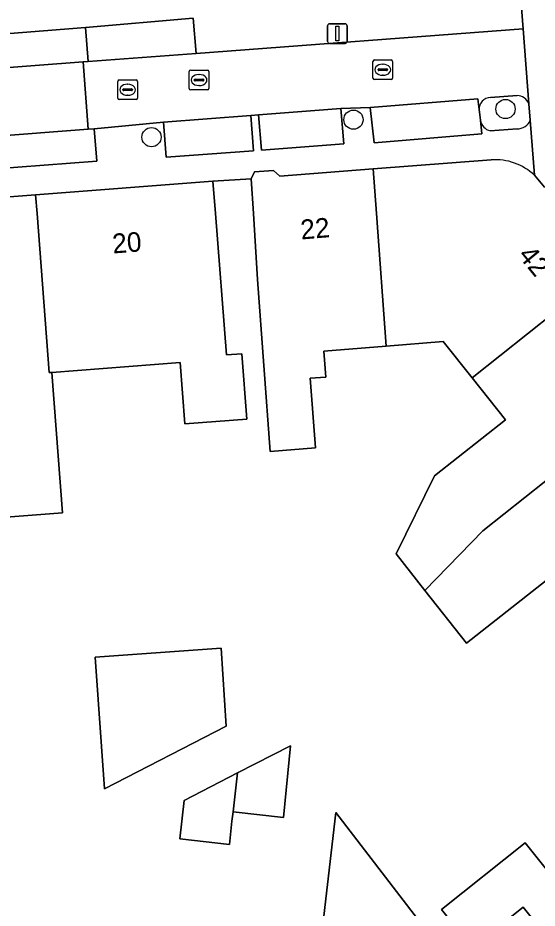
# Model space of a CAD drawing. Extents: x 160663 to 161506, y 382245 to 383291.
# Drawn here: x 160880.11 to 160906.51, y 382964.66 to 383009.95 of the extents above; entities that cross this region are included whole.
import ezdxf

# ---------------------------------------------------------------- set-up
doc = ezdxf.new("R2010")
doc.units = 0
for name, color, linetype in [('IMGEO_Boom', 7, 'Continuous'), ('IMGEO_Erf', 7, 'Continuous'), ('IMGEO_Groenvoorziening', 7, 'Continuous'), ('IMGEO_Kolk', 7, 'Continuous'), ('IMGEO_Lichtmast', 7, 'Continuous'), ('IMGEO_Pand', 7, 'Continuous'), ('IMGEO_Pand_nummerreeks', 7, 'Continuous'), ('IMGEO_Parkeervlak_open', 7, 'Continuous'), ('IMGEO_Rioolput', 7, 'Continuous'), ('IMGEO_Verkeerseiland_open', 7, 'Continuous'), ('IMGEO_Voetpad_open', 7, 'Continuous'), ('IMGEO_Woonerf_open', 7, 'Continuous')]:
    doc.layers.add(name, color=color, linetype=linetype)

msp = doc.modelspace()

# ---------------------------------------------------------------- linework, layer by layer
at = {"layer": 'IMGEO_Boom'}
for centre in [(160904.905, 383005.312), (160897.174, 383004.77), (160886.905, 383003.881)]:
    msp.add_circle(centre, 0.489, dxfattribs=at)
at = {"layer": 'IMGEO_Erf'}
for points in [[(160907.773, 382981.964), (160902.92, 382978.14), (160900.81, 382980.818), (160899.34, 382982.684), (160901.286, 382986.657), (160904.901, 382989.506), (160903.208, 382991.639), (160901.74, 382993.488), (160898.838, 382993.254), (160895.66, 382992.998), (160895.761, 382991.677), (160894.966, 382991.616), (160895.236, 382988.083), (160892.944, 382987.896), (160892.291, 382996.643), (160892.086, 383000), (160891.979, 383001.755), (160890.024, 383001.641), (160890.154, 383000), (160890.722, 382992.804), (160891.499, 382992.864), (160891.754, 382989.537), (160888.601, 382989.295), (160888.361, 382992.417), (160881.83, 382991.916), (160882.378, 382984.767), (160879.292, 382984.531)], [(160908.24, 382954.436), (160905.706, 382958.852), (160908.677, 382961.103), (160905.809, 382964.709), (160903.21, 382962.641), (160901.649, 382964.603), (160905.909, 382967.992), (160910.338, 382962.425)]]:
    msp.add_lwpolyline(points, dxfattribs=at)
for points in [[(160884.517, 382970.736), (160884.043, 382977.435), (160890.449, 382977.888), (160890.695, 382973.914)], [(160893.61, 382969.272), (160891.052, 382969.567), (160890.997, 382969.09), (160890.863, 382967.907), (160888.343, 382968.198), (160888.565, 382970.149), (160891.276, 382971.543), (160893.968, 382972.928)], [(160901.164, 382963.177), (160895.621, 382963.817), (160896.271, 382969.534)]]:
    msp.add_lwpolyline(points, close=True, dxfattribs=at)
at = {"layer": 'IMGEO_Groenvoorziening'}
for points in [[(160883.544, 383009.453), (160878.188, 383009.043), (160878.321, 383007.316), (160883.424, 383007.707), (160883.683, 383007.727)], [(160883.687, 383004.285), (160878.626, 383003.897), (160878.752, 383002.253), (160884.12, 383002.665), (160883.994, 383004.309)]]:
    msp.add_lwpolyline(points, close=True, dxfattribs=at)
at = {"layer": 'IMGEO_Kolk'}
for p, q in [((160898.165, 383006.884), (160898.165, 383007.736)), ((160898.24, 383007.81), (160899.092, 383007.81)), ((160899.166, 383007.736), (160899.166, 383006.884)), ((160898.424, 383007.304), (160898.424, 383007.316)), ((160898.862, 383007.267), (160898.464, 383007.267)), ((160898.467, 383007.353), (160898.865, 383007.353)), ((160898.653, 383007.59), (160898.678, 383007.59)), ((160898.908, 383007.316), (160898.908, 383007.304)), ((160885.268, 383006.792), (160886.12, 383006.792)), ((160899.092, 383006.81), (160898.24, 383006.81)), ((160898.676, 383007.03), (160898.651, 383007.03)), ((160885.193, 383005.866), (160885.193, 383006.718)), ((160885.452, 383006.286), (160885.452, 383006.298)), ((160885.495, 383006.335), (160885.893, 383006.335)), ((160885.681, 383006.572), (160885.706, 383006.572)), ((160885.936, 383006.298), (160885.936, 383006.286)), ((160886.194, 383006.718), (160886.194, 383005.866)), ((160885.89, 383006.249), (160885.492, 383006.249)), ((160885.704, 383006.012), (160885.679, 383006.012)), ((160886.12, 383005.792), (160885.268, 383005.792))]:
    msp.add_line(p, q, dxfattribs=at)
for points in [[(160898.165, 383006.884), (160898.165, 383007.736)], [(160898.24, 383007.81), (160899.092, 383007.81)], [(160899.166, 383007.736), (160899.166, 383006.884)], [(160885.268, 383006.792), (160886.12, 383006.792)], [(160899.092, 383006.81), (160898.24, 383006.81)], [(160885.193, 383005.866), (160885.193, 383006.718)], [(160886.194, 383006.718), (160886.194, 383005.866)], [(160886.12, 383005.792), (160885.268, 383005.792)]]:
    msp.add_lwpolyline(points, dxfattribs=at)
for centre, radius, start, end in [((160898.242, 383007.734), 0.0765, 91.552, 178.448), ((160898.242, 383007.734), 0.0765, 91.552, 178.448), ((160899.09, 383007.734), 0.0765, 1.552, 88.448), ((160899.09, 383007.734), 0.0765, 1.552, 88.448), ((160898.464, 383007.313), 0.0403, 85.8775, 175.7526), ((160898.461, 383007.303), 0.0366, 178.938, 274.7102), ((160898.865, 383007.31), 0.043, 264.8664, 352.4533), ((160898.869, 383007.315), 0.0386, 1.7309, 96.639), ((160885.27, 383006.716), 0.0765, 91.552, 178.448), ((160885.27, 383006.716), 0.0765, 91.552, 178.448), ((160886.118, 383006.716), 0.0765, 1.552, 88.448), ((160886.118, 383006.716), 0.0765, 1.552, 88.448), ((160898.242, 383006.886), 0.0765, 181.552, 268.448), ((160898.242, 383006.886), 0.0765, 181.552, 268.448), ((160899.09, 383006.886), 0.0765, 271.552, 358.448), ((160899.09, 383006.886), 0.0765, 271.552, 358.448), ((160885.492, 383006.295), 0.0403, 85.8775, 175.7526), ((160885.489, 383006.285), 0.0366, 178.938, 274.7102), ((160885.893, 383006.292), 0.043, 264.8664, 352.4533), ((160885.897, 383006.297), 0.0386, 1.7309, 96.639), ((160885.27, 383005.868), 0.0765, 181.552, 268.448), ((160885.27, 383005.868), 0.0765, 181.552, 268.448), ((160886.118, 383005.868), 0.0765, 271.552, 358.448), ((160886.118, 383005.868), 0.0765, 271.552, 358.448)]:
    msp.add_arc(centre, radius, start, end, dxfattribs=at)
for centre, major_axis, ratio, start_param, end_param in [((160898.652, 383007.31), (-0.387, 0.002), 0.722429, 4.712389, 7.853982), ((160898.677, 383007.31), (-0.39, 0.002), 0.717154, 1.570796, 4.712389), ((160885.68, 383006.292), (-0.387, 0.002), 0.722429, 4.712389, 7.853982), ((160885.705, 383006.292), (-0.39, 0.002), 0.717154, 1.570796, 4.712389)]:
    msp.add_ellipse(centre, major_axis=major_axis, ratio=ratio, start_param=start_param, end_param=end_param, dxfattribs=at)
at = {"layer": 'IMGEO_Lichtmast'}
for p, q in [((160895.86, 383008.748), (160895.86, 383009.548)), ((160895.86, 383009.548), (160895.86, 383008.748)), ((160895.96, 383009.648), (160896.75, 383009.648)), ((160896.75, 383009.648), (160895.96, 383009.648)), ((160896.85, 383009.548), (160896.85, 383008.748)), ((160896.85, 383008.748), (160896.85, 383009.548)), ((160896.75, 383008.648), (160895.96, 383008.648)), ((160895.96, 383008.648), (160896.75, 383008.648))]:
    msp.add_line(p, q, dxfattribs=at)
msp.add_lwpolyline([(160896.28, 383009.523), (160896.43, 383009.523), (160896.43, 383008.773), (160896.28, 383008.773), (160896.28, 383009.523)], dxfattribs=at)
for centre, start, end in [((160895.96, 383009.548), 90, 180), ((160895.96, 383009.548), 90, 180), ((160896.75, 383009.548), 0, 90), ((160896.75, 383009.548), 360, 90), ((160895.96, 383008.748), 180, 270), ((160895.96, 383008.748), 180, 270), ((160896.75, 383008.748), 270, 0), ((160896.75, 383008.748), 270, 0)]:
    msp.add_arc(centre, 0.1, start, end, dxfattribs=at)
at = {"layer": 'IMGEO_Pand'}
msp.add_lwpolyline([(160904.182, 383002.729), (160898.171, 383002.268), (160898.345, 383000), (160898.838, 382993.254), (160901.74, 382993.488), (160903.208, 382991.639), (160910.247, 382997.239), (160908.057, 383000), (160907.888, 383000.213), (160908.012, 383000.311), (160907.225, 383001.304), (160906.884, 383001.343), (160906.371, 383001.946)], dxfattribs=at)
for points in [[(160898.838, 382993.254), (160898.345, 383000), (160898.171, 383002.268), (160893.435, 383001.905), (160893.109, 383002.184), (160892.149, 383002.11), (160891.979, 383001.755), (160892.086, 383000), (160892.291, 382996.643), (160892.944, 382987.896), (160895.236, 382988.083), (160894.966, 382991.616), (160895.761, 382991.677), (160895.66, 382992.998)], [(160881.014, 383000.95), (160881.087, 383000), (160881.707, 382991.907), (160881.83, 382991.916), (160888.361, 382992.417), (160888.601, 382989.295), (160891.754, 382989.537), (160891.499, 382992.864), (160890.722, 382992.804), (160890.154, 383000), (160890.024, 383001.641)], [(160881.014, 383000.95), (160874.785, 383000.473), (160874.82, 383000), (160875.151, 382995.487), (160875.691, 382988.54), (160878.965, 382988.798), (160879.292, 382984.531), (160882.378, 382984.767), (160881.83, 382991.916), (160881.707, 382991.907), (160881.087, 383000)], [(160914.43, 382992.339), (160912.982, 382994.176), (160912.707, 382994.137), (160910.247, 382997.239), (160903.208, 382991.639), (160904.901, 382989.506), (160901.286, 382986.657), (160899.34, 382982.684), (160900.81, 382980.818), (160903.758, 382983.865)], [(160918.2, 382987.258), (160915.709, 382990.419), (160915.788, 382990.616), (160914.43, 382992.339), (160903.758, 382983.865), (160900.81, 382980.818), (160902.92, 382978.14), (160907.773, 382981.964), (160907.056, 382982.872), (160908.279, 382983.838), (160908.977, 382984.389), (160911.136, 382981.649)], [(160890.449, 382977.888), (160884.043, 382977.435), (160884.517, 382970.736), (160890.695, 382973.914)], [(160891.276, 382971.543), (160891.052, 382969.567), (160893.61, 382969.272), (160893.968, 382972.928)], [(160891.276, 382971.543), (160888.565, 382970.149), (160888.343, 382968.198), (160890.863, 382967.907), (160890.997, 382969.09), (160891.052, 382969.567)], [(160895.621, 382963.817), (160901.164, 382963.177), (160896.271, 382969.534)], [(160908.677, 382961.103), (160910.338, 382962.425), (160905.909, 382967.992), (160901.649, 382964.603), (160903.21, 382962.641), (160905.809, 382964.709)]]:
    msp.add_lwpolyline(points, close=True, dxfattribs=at)
msp.add_arc((160904.379, 382999.83), 2.906, 46.7408, 93.8952, dxfattribs=at)
at = {"layer": 'IMGEO_Parkeervlak_open'}
for points in [[(160883.683, 383007.727), (160889.168, 383008.136), (160889.023, 383009.93), (160883.544, 383009.453)], [(160903.502, 383005.836), (160898.018, 383005.388), (160898.224, 383003.599), (160903.709, 383004.047), (160903.628, 383004.746), (160903.557, 383005.28)], [(160887.511, 383004.65), (160887.655, 383002.856), (160892.093, 383003.192), (160891.948, 383004.986)], [(160892.347, 383005.016), (160892.492, 383003.222), (160896.68, 383003.539), (160896.535, 383005.333)]]:
    msp.add_lwpolyline(points, close=True, dxfattribs=at)
at = {"layer": 'IMGEO_Rioolput'}
for p, q in [((160888.823, 383006.361), (160888.823, 383007.213)), ((160888.898, 383007.287), (160889.75, 383007.287)), ((160889.824, 383007.213), (160889.824, 383006.361)), ((160889.082, 383006.781), (160889.082, 383006.793)), ((160889.52, 383006.744), (160889.122, 383006.744)), ((160889.125, 383006.83), (160889.523, 383006.83)), ((160889.311, 383007.067), (160889.336, 383007.067)), ((160889.566, 383006.793), (160889.566, 383006.781)), ((160889.75, 383006.287), (160888.898, 383006.287)), ((160889.334, 383006.507), (160889.309, 383006.507))]:
    msp.add_line(p, q, dxfattribs=at)
for points in [[(160888.823, 383006.361), (160888.823, 383007.213)], [(160888.898, 383007.287), (160889.75, 383007.287)], [(160889.824, 383007.213), (160889.824, 383006.361)], [(160889.75, 383006.287), (160888.898, 383006.287)]]:
    msp.add_lwpolyline(points, dxfattribs=at)
for centre, radius, start, end in [((160888.9, 383007.211), 0.0765, 91.552, 178.448), ((160888.9, 383007.211), 0.0765, 91.552, 178.448), ((160889.748, 383007.211), 0.0765, 1.552, 88.448), ((160889.748, 383007.211), 0.0765, 1.552, 88.448), ((160889.122, 383006.79), 0.0403, 85.8775, 175.7526), ((160889.119, 383006.78), 0.0366, 178.938, 274.7102), ((160889.523, 383006.787), 0.043, 264.8664, 352.4533), ((160889.527, 383006.792), 0.0386, 1.7309, 96.639), ((160888.9, 383006.363), 0.0765, 181.552, 268.448), ((160888.9, 383006.363), 0.0765, 181.552, 268.448), ((160889.748, 383006.363), 0.0765, 271.552, 358.448), ((160889.748, 383006.363), 0.0765, 271.552, 358.448)]:
    msp.add_arc(centre, radius, start, end, dxfattribs=at)
for centre, major_axis, ratio, start_param, end_param in [((160889.31, 383006.787), (-0.387, 0.002), 0.722429, 4.712389, 7.853982), ((160889.335, 383006.787), (-0.39, 0.002), 0.717154, 1.570796, 4.712389)]:
    msp.add_ellipse(centre, major_axis=major_axis, ratio=ratio, start_param=start_param, end_param=end_param, dxfattribs=at)
at = {"layer": 'IMGEO_Verkeerseiland_open'}
for points in [[(160905.494, 383005.999), (160904.134, 383005.897)], [(160906.162, 383004.752), (160906.098, 383005.581)], [(160903.557, 383005.28), (160903.628, 383004.746)], [(160904.131, 383004.209), (160905.49, 383004.31)]]:
    msp.add_lwpolyline(points, dxfattribs=at)
for centre, radius, start, end in [((160904.155, 383005.3), 0.598, 91.967, 181.8705), ((160905.458, 383005.301), 0.699, 23.609, 87.0204), ((160904.26, 383004.834), 0.638, 187.9143, 258.3408), ((160905.528, 383004.984), 0.675, 266.773, 339.8959)]:
    msp.add_arc(centre, radius, start, end, dxfattribs=at)
at = {"layer": 'IMGEO_Voetpad_open'}
for points in [[(160868.6, 383006.554), (160869.884, 383006.635), (160869.737, 383008.43), (160875.729, 383008.771), (160875.864, 383007.128), (160878.321, 383007.316), (160878.188, 383009.043), (160883.544, 383009.453), (160889.023, 383009.93), (160889.168, 383008.136), (160905.804, 383009.393), (160905.67, 383011.128)], [(160905.67, 383011.128), (160905.804, 383009.393), (160906.098, 383005.581), (160906.162, 383004.752), (160906.371, 383001.946), (160906.884, 383001.343)], [(160903.628, 383004.746), (160903.709, 383004.047), (160898.224, 383003.599), (160898.018, 383005.388), (160896.535, 383005.333), (160896.68, 383003.539), (160892.492, 383003.222), (160892.347, 383005.016), (160891.948, 383004.986), (160892.093, 383003.192), (160887.655, 383002.856), (160887.511, 383004.65), (160883.994, 383004.309), (160884.12, 383002.665), (160878.752, 383002.253), (160878.626, 383003.897), (160877.813, 383003.826), (160877.949, 383002.232), (160873.811, 383001.914), (160873.675, 383003.508), (160864.487, 383002.692)], [(160906.371, 383001.946), (160906.162, 383004.752)], [(160905.49, 383004.31), (160904.131, 383004.209)], [(160869.225, 383001.146), (160869.436, 383000.776), (160869.446, 383000.074), (160874.785, 383000.473), (160881.014, 383000.95), (160890.024, 383001.641), (160891.979, 383001.755), (160892.149, 383002.11), (160893.109, 383002.184), (160893.435, 383001.905), (160898.171, 383002.268), (160904.182, 383002.729)]]:
    msp.add_lwpolyline(points, dxfattribs=at)
for centre, radius, start, end in [((160904.26, 383004.834), 0.638, 187.9143, 258.3408), ((160905.528, 383004.984), 0.675, 266.773, 339.8959), ((160904.379, 382999.83), 2.906, 46.7408, 93.8952)]:
    msp.add_arc(centre, radius, start, end, dxfattribs=at)
at = {"layer": 'IMGEO_Woonerf_open'}
for points in [[(160905.804, 383009.393), (160889.168, 383008.136), (160883.683, 383007.727), (160883.424, 383007.707), (160883.687, 383004.285), (160883.994, 383004.309), (160887.511, 383004.65), (160891.948, 383004.986), (160892.347, 383005.016), (160896.535, 383005.333), (160898.018, 383005.388), (160903.502, 383005.836), (160903.557, 383005.28)], [(160906.098, 383005.581), (160905.804, 383009.393)], [(160904.134, 383005.897), (160905.494, 383005.999)]]:
    msp.add_lwpolyline(points, dxfattribs=at)
msp.add_lwpolyline([(160883.424, 383007.707), (160878.321, 383007.316), (160878.626, 383003.897), (160883.687, 383004.285)], close=True, dxfattribs=at)
for centre, radius, start, end in [((160904.155, 383005.3), 0.598, 91.967, 181.8705), ((160905.458, 383005.301), 0.699, 23.609, 87.0204)]:
    msp.add_arc(centre, radius, start, end, dxfattribs=at)

# ---------------------------------------------------------------- texts
at = {"layer": 'IMGEO_Pand_nummerreeks'}
for s, rotation, p in [('22', 4.7361, (160894.519, 382998.674)), ('20', 4.3856, (160884.949, 382997.962)), ('42', 309.3327, (160905.503, 382997.854))]:
    msp.add_text(s, height=1, rotation=rotation, dxfattribs=at).set_placement(p)

doc.saveas('drawing.dxf')
